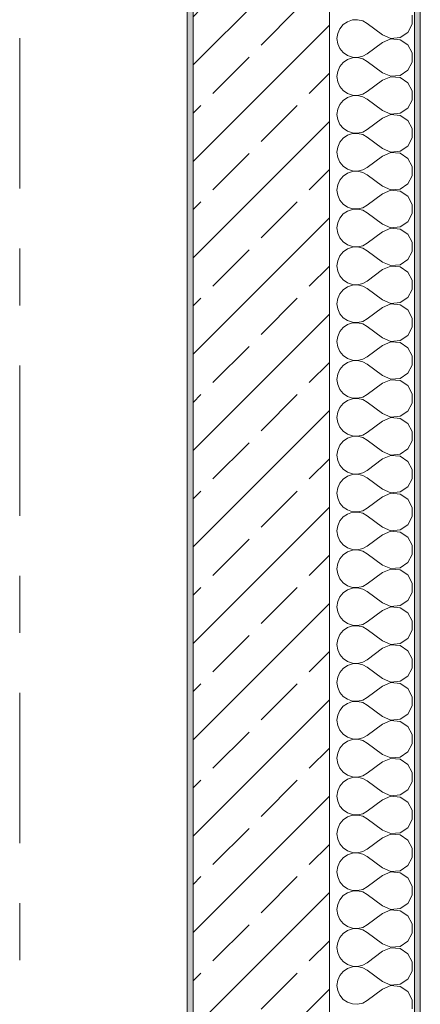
# Model space of a CAD drawing. Header units: metres. Extents: x -3.6 to 85.2, y -11 to 16.8.
# Tile 502 of 508: x 61.7 to 62.4, y 9.3 to 11. Entities that reach past the tile are written whole.
import ezdxf

# ---------------------------------------------------------------- set-up
doc = ezdxf.new("R2010")
doc.units = ezdxf.units.M
doc.header["$MEASUREMENT"] = 0
doc.linetypes.add('Strichlinie doppelt', pattern=[0.546806, 0.264583, -0.105833, 0.070556, -0.105833])
doc.layers.add('451 - Universal.Achsen Raster', color=7, linetype='Continuous')
doc.layers.add('604 - Struktur.Wand Aussen', color=7, linetype='Continuous')

# ---------------------------------------------------------------- blocks, each defined once
blk = doc.blocks.new('*X116')
at = {"layer": '604 - Struktur.Wand Aussen', "color": 7, "linetype": 'Continuous', "lineweight": 5}
for p, q in [((62.4207, 11.0252), (62.4207, 11.0415)), ((62.2992, 11.0246), (62.2933, 11.0175)), ((62.3068, 11.0298), (62.2992, 11.0246)), ((62.3155, 11.0328), (62.3068, 11.0298)), ((62.3247, 11.0332), (62.3155, 11.0328)), ((62.3336, 11.0311), (62.3247, 11.0332)), ((62.3417, 11.0267), (62.3336, 11.0311)), ((62.3684, 11.0067), (62.3417, 11.0267)), ((62.413, 11.0109), (62.4207, 11.0252)), ((62.2896, 11.0091), (62.2884, 11)), ((62.2933, 11.0175), (62.2896, 11.0091)), ((62.3684, 11.0067), (62.3833, 11.0004)), ((62.3995, 11.0019), (62.413, 11.0109)), ((62.2884, 11), (62.2896, 10.9909)), ((62.2896, 10.9909), (62.2933, 10.9825)), ((62.3684, 10.9933), (62.3417, 10.9733)), ((62.3833, 10.9996), (62.3684, 10.9933)), ((62.3833, 11.0004), (62.3995, 11.0019)), ((62.3995, 10.9981), (62.3833, 10.9996)), ((62.413, 10.9891), (62.3995, 10.9981)), ((62.2933, 10.9825), (62.2992, 10.9754)), ((62.2992, 10.9754), (62.3068, 10.9702)), ((62.3336, 10.9689), (62.3417, 10.9733)), ((62.4207, 10.9748), (62.413, 10.9891)), ((62.4207, 10.9585), (62.4207, 10.9748)), ((62.2992, 10.9579), (62.2933, 10.9509)), ((62.3068, 10.9631), (62.2992, 10.9579)), ((62.3068, 10.9702), (62.3155, 10.9672)), ((62.3155, 10.9661), (62.3068, 10.9631)), ((62.3155, 10.9672), (62.3247, 10.9668)), ((62.3247, 10.9665), (62.3155, 10.9661)), ((62.3247, 10.9668), (62.3336, 10.9689)), ((62.3336, 10.9645), (62.3247, 10.9665)), ((62.3417, 10.96), (62.3336, 10.9645)), ((62.3684, 10.94), (62.3417, 10.96)), ((62.413, 10.9442), (62.4207, 10.9585)), ((62.2896, 10.9424), (62.2884, 10.9333)), ((62.2933, 10.9509), (62.2896, 10.9424)), ((62.3684, 10.94), (62.3833, 10.9337)), ((62.3995, 10.9352), (62.413, 10.9442)), ((62.2884, 10.9333), (62.2896, 10.9242)), ((62.2896, 10.9242), (62.2933, 10.9158)), ((62.3684, 10.9267), (62.3417, 10.9067)), ((62.3833, 10.933), (62.3684, 10.9267)), ((62.3833, 10.9337), (62.3995, 10.9352)), ((62.3995, 10.9314), (62.3833, 10.933)), ((62.413, 10.9224), (62.3995, 10.9314)), ((62.4207, 10.9081), (62.413, 10.9224)), ((62.2933, 10.9158), (62.2992, 10.9087)), ((62.2992, 10.9087), (62.3068, 10.9035)), ((62.3068, 10.9035), (62.3155, 10.9006)), ((62.3336, 10.9022), (62.3417, 10.9067)), ((62.4207, 10.8919), (62.4207, 10.9081)), ((62.2992, 10.8913), (62.2933, 10.8842)), ((62.3068, 10.8965), (62.2992, 10.8913)), ((62.3155, 10.8994), (62.3068, 10.8965)), ((62.3155, 10.9006), (62.3247, 10.9001)), ((62.3247, 10.8999), (62.3155, 10.8994)), ((62.3247, 10.9001), (62.3336, 10.9022)), ((62.3336, 10.8978), (62.3247, 10.8999)), ((62.3417, 10.8933), (62.3336, 10.8978)), ((62.3684, 10.8733), (62.3417, 10.8933)), ((62.413, 10.8776), (62.4207, 10.8919)), ((62.2896, 10.8758), (62.2884, 10.8667)), ((62.2933, 10.8842), (62.2896, 10.8758)), ((62.3684, 10.8733), (62.3833, 10.867)), ((62.3833, 10.867), (62.3995, 10.8686)), ((62.3995, 10.8686), (62.413, 10.8776)), ((62.2884, 10.8667), (62.2896, 10.8576)), ((62.2896, 10.8576), (62.2933, 10.8491)), ((62.3684, 10.86), (62.3417, 10.84)), ((62.3833, 10.8663), (62.3684, 10.86)), ((62.3995, 10.8648), (62.3833, 10.8663)), ((62.413, 10.8558), (62.3995, 10.8648)), ((62.4207, 10.8415), (62.413, 10.8558)), ((62.2933, 10.8491), (62.2992, 10.8421)), ((62.2992, 10.8421), (62.3068, 10.8369)), ((62.3068, 10.8369), (62.3155, 10.8339)), ((62.3155, 10.8339), (62.3247, 10.8335)), ((62.3247, 10.8335), (62.3336, 10.8355)), ((62.3336, 10.8355), (62.3417, 10.84)), ((62.4207, 10.8252), (62.4207, 10.8415)), ((62.2933, 10.8175), (62.2896, 10.8091)), ((62.2992, 10.8246), (62.2933, 10.8175)), ((62.3068, 10.8298), (62.2992, 10.8246)), ((62.3155, 10.8328), (62.3068, 10.8298)), ((62.3247, 10.8332), (62.3155, 10.8328)), ((62.3336, 10.8311), (62.3247, 10.8332)), ((62.3417, 10.8267), (62.3336, 10.8311)), ((62.3684, 10.8067), (62.3417, 10.8267)), ((62.413, 10.8109), (62.4207, 10.8252)), ((62.2896, 10.8091), (62.2884, 10.8)), ((62.2884, 10.8), (62.2896, 10.7909)), ((62.3684, 10.8067), (62.3833, 10.8004)), ((62.3833, 10.7996), (62.3684, 10.7933)), ((62.3833, 10.8004), (62.3995, 10.8019)), ((62.3995, 10.7981), (62.3833, 10.7996)), ((62.3995, 10.8019), (62.413, 10.8109)), ((62.2896, 10.7909), (62.2933, 10.7825)), ((62.2933, 10.7825), (62.2992, 10.7754)), ((62.3684, 10.7933), (62.3417, 10.7733)), ((62.413, 10.7891), (62.3995, 10.7981)), ((62.4207, 10.7748), (62.413, 10.7891)), ((62.2992, 10.7754), (62.3068, 10.7702)), ((62.3068, 10.7702), (62.3155, 10.7672)), ((62.3155, 10.7661), (62.3068, 10.7631)), ((62.3155, 10.7672), (62.3247, 10.7668)), ((62.3247, 10.7665), (62.3155, 10.7661)), ((62.3247, 10.7668), (62.3336, 10.7689)), ((62.3336, 10.7645), (62.3247, 10.7665)), ((62.3336, 10.7689), (62.3417, 10.7733)), ((62.3417, 10.76), (62.3336, 10.7645)), ((62.4207, 10.7585), (62.4207, 10.7748)), ((62.2933, 10.7509), (62.2896, 10.7424)), ((62.2992, 10.7579), (62.2933, 10.7509)), ((62.3068, 10.7631), (62.2992, 10.7579)), ((62.3684, 10.74), (62.3417, 10.76)), ((62.413, 10.7442), (62.4207, 10.7585)), ((62.2896, 10.7424), (62.2884, 10.7333)), ((62.2884, 10.7333), (62.2896, 10.7242)), ((62.3684, 10.74), (62.3833, 10.7337)), ((62.3833, 10.733), (62.3684, 10.7267)), ((62.3833, 10.7337), (62.3995, 10.7352)), ((62.3995, 10.7314), (62.3833, 10.733)), ((62.3995, 10.7352), (62.413, 10.7442)), ((62.413, 10.7224), (62.3995, 10.7314)), ((62.2896, 10.7242), (62.2933, 10.7158)), ((62.2933, 10.7158), (62.2992, 10.7087)), ((62.3684, 10.7267), (62.3417, 10.7067)), ((62.4207, 10.7081), (62.413, 10.7224)), ((62.2992, 10.7087), (62.3068, 10.7035)), ((62.3068, 10.6965), (62.2992, 10.6913)), ((62.3068, 10.7035), (62.3155, 10.7006)), ((62.3155, 10.6994), (62.3068, 10.6965)), ((62.3155, 10.7006), (62.3247, 10.7001)), ((62.3247, 10.6999), (62.3155, 10.6994)), ((62.3247, 10.7001), (62.3336, 10.7022)), ((62.3336, 10.6978), (62.3247, 10.6999)), ((62.3336, 10.7022), (62.3417, 10.7067)), ((62.3417, 10.6933), (62.3336, 10.6978)), ((62.4207, 10.6919), (62.4207, 10.7081)), ((62.2933, 10.6842), (62.2896, 10.6758)), ((62.2992, 10.6913), (62.2933, 10.6842)), ((62.3684, 10.6733), (62.3417, 10.6933)), ((62.3995, 10.6686), (62.413, 10.6776)), ((62.413, 10.6776), (62.4207, 10.6919)), ((62.2896, 10.6758), (62.2884, 10.6667)), ((62.2884, 10.6667), (62.2896, 10.6576)), ((62.3684, 10.66), (62.3417, 10.64)), ((62.3684, 10.6733), (62.3833, 10.667)), ((62.3833, 10.6663), (62.3684, 10.66)), ((62.3833, 10.667), (62.3995, 10.6686)), ((62.3995, 10.6648), (62.3833, 10.6663)), ((62.413, 10.6558), (62.3995, 10.6648)), ((62.2896, 10.6576), (62.2933, 10.6491)), ((62.2933, 10.6491), (62.2992, 10.6421)), ((62.4207, 10.6415), (62.413, 10.6558)), ((62.2992, 10.6421), (62.3068, 10.6369)), ((62.3068, 10.6298), (62.2992, 10.6246)), ((62.3068, 10.6369), (62.3155, 10.6339)), ((62.3155, 10.6328), (62.3068, 10.6298)), ((62.3155, 10.6339), (62.3247, 10.6335)), ((62.3247, 10.6332), (62.3155, 10.6328)), ((62.3247, 10.6335), (62.3336, 10.6355)), ((62.3336, 10.6311), (62.3247, 10.6332)), ((62.3336, 10.6355), (62.3417, 10.64)), ((62.3417, 10.6267), (62.3336, 10.6311)), ((62.3684, 10.6067), (62.3417, 10.6267)), ((62.4207, 10.6252), (62.4207, 10.6415)), ((62.2896, 10.6091), (62.2884, 10.6)), ((62.2933, 10.6175), (62.2896, 10.6091)), ((62.2992, 10.6246), (62.2933, 10.6175)), ((62.3995, 10.6019), (62.413, 10.6109)), ((62.413, 10.6109), (62.4207, 10.6252)), ((62.2884, 10.6), (62.2896, 10.5909)), ((62.2896, 10.5909), (62.2933, 10.5825)), ((62.3684, 10.5933), (62.3417, 10.5733)), ((62.3684, 10.6067), (62.3833, 10.6004)), ((62.3833, 10.5996), (62.3684, 10.5933)), ((62.3833, 10.6004), (62.3995, 10.6019)), ((62.3995, 10.5981), (62.3833, 10.5996)), ((62.413, 10.5891), (62.3995, 10.5981)), ((62.2933, 10.5825), (62.2992, 10.5754)), ((62.2992, 10.5754), (62.3068, 10.5702)), ((62.3336, 10.5689), (62.3417, 10.5733)), ((62.4207, 10.5748), (62.413, 10.5891)), ((62.4207, 10.5585), (62.4207, 10.5748)), ((62.2992, 10.5579), (62.2933, 10.5509)), ((62.3068, 10.5631), (62.2992, 10.5579)), ((62.3068, 10.5702), (62.3155, 10.5672)), ((62.3155, 10.5661), (62.3068, 10.5631)), ((62.3155, 10.5672), (62.3247, 10.5668)), ((62.3247, 10.5665), (62.3155, 10.5661)), ((62.3247, 10.5668), (62.3336, 10.5689)), ((62.3336, 10.5645), (62.3247, 10.5665)), ((62.3417, 10.56), (62.3336, 10.5645)), ((62.3684, 10.54), (62.3417, 10.56)), ((62.413, 10.5442), (62.4207, 10.5585)), ((62.2896, 10.5424), (62.2884, 10.5333)), ((62.2933, 10.5509), (62.2896, 10.5424)), ((62.3684, 10.54), (62.3833, 10.5337)), ((62.3995, 10.5352), (62.413, 10.5442)), ((62.2884, 10.5333), (62.2896, 10.5242)), ((62.2896, 10.5242), (62.2933, 10.5158)), ((62.3684, 10.5267), (62.3417, 10.5067)), ((62.3833, 10.533), (62.3684, 10.5267)), ((62.3833, 10.5337), (62.3995, 10.5352)), ((62.3995, 10.5314), (62.3833, 10.533)), ((62.413, 10.5224), (62.3995, 10.5314)), ((62.4207, 10.5081), (62.413, 10.5224)), ((62.2933, 10.5158), (62.2992, 10.5087)), ((62.2992, 10.5087), (62.3068, 10.5035)), ((62.3336, 10.5022), (62.3417, 10.5067)), ((62.4207, 10.4919), (62.4207, 10.5081)), ((62.2992, 10.4913), (62.2933, 10.4842)), ((62.3068, 10.4965), (62.2992, 10.4913)), ((62.3068, 10.5035), (62.3155, 10.5006)), ((62.3155, 10.4994), (62.3068, 10.4965)), ((62.3155, 10.5006), (62.3247, 10.5001)), ((62.3247, 10.4999), (62.3155, 10.4994)), ((62.3247, 10.5001), (62.3336, 10.5022)), ((62.3336, 10.4978), (62.3247, 10.4999)), ((62.3417, 10.4933), (62.3336, 10.4978)), ((62.3684, 10.4733), (62.3417, 10.4933)), ((62.413, 10.4776), (62.4207, 10.4919)), ((62.2896, 10.4758), (62.2884, 10.4667)), ((62.2933, 10.4842), (62.2896, 10.4758)), ((62.3684, 10.4733), (62.3833, 10.467)), ((62.3995, 10.4686), (62.413, 10.4776)), ((62.2884, 10.4667), (62.2896, 10.4576)), ((62.2896, 10.4576), (62.2933, 10.4491)), ((62.3684, 10.46), (62.3417, 10.44)), ((62.3833, 10.4663), (62.3684, 10.46)), ((62.3833, 10.467), (62.3995, 10.4686)), ((62.3995, 10.4648), (62.3833, 10.4663)), ((62.413, 10.4558), (62.3995, 10.4648)), ((62.4207, 10.4415), (62.413, 10.4558)), ((62.2933, 10.4491), (62.2992, 10.4421)), ((62.2992, 10.4421), (62.3068, 10.4369)), ((62.3068, 10.4369), (62.3155, 10.4339)), ((62.3247, 10.4335), (62.3336, 10.4355)), ((62.3336, 10.4355), (62.3417, 10.44)), ((62.4207, 10.4252), (62.4207, 10.4415)), ((62.2933, 10.4175), (62.2896, 10.4091)), ((62.2992, 10.4246), (62.2933, 10.4175)), ((62.3068, 10.4298), (62.2992, 10.4246)), ((62.3155, 10.4328), (62.3068, 10.4298)), ((62.3155, 10.4339), (62.3247, 10.4335)), ((62.3247, 10.4332), (62.3155, 10.4328)), ((62.3336, 10.4311), (62.3247, 10.4332)), ((62.3417, 10.4267), (62.3336, 10.4311)), ((62.3684, 10.4067), (62.3417, 10.4267)), ((62.413, 10.4109), (62.4207, 10.4252)), ((62.2896, 10.4091), (62.2884, 10.4)), ((62.2884, 10.4), (62.2896, 10.3909)), ((62.3684, 10.4067), (62.3833, 10.4004)), ((62.3833, 10.4004), (62.3995, 10.4019)), ((62.3995, 10.4019), (62.413, 10.4109)), ((62.2896, 10.3909), (62.2933, 10.3825)), ((62.3684, 10.3933), (62.3417, 10.3733)), ((62.3833, 10.3996), (62.3684, 10.3933)), ((62.3995, 10.3981), (62.3833, 10.3996)), ((62.413, 10.3891), (62.3995, 10.3981)), ((62.4207, 10.3748), (62.413, 10.3891)), ((62.2933, 10.3825), (62.2992, 10.3754)), ((62.2992, 10.3754), (62.3068, 10.3702)), ((62.3068, 10.3702), (62.3155, 10.3672)), ((62.3155, 10.3661), (62.3068, 10.3631)), ((62.3155, 10.3672), (62.3247, 10.3668)), ((62.3247, 10.3665), (62.3155, 10.3661)), ((62.3247, 10.3668), (62.3336, 10.3689)), ((62.3336, 10.3645), (62.3247, 10.3665)), ((62.3336, 10.3689), (62.3417, 10.3733)), ((62.4207, 10.3585), (62.4207, 10.3748)), ((62.2933, 10.3509), (62.2896, 10.3424)), ((62.2992, 10.3579), (62.2933, 10.3509)), ((62.3068, 10.3631), (62.2992, 10.3579)), ((62.3417, 10.36), (62.3336, 10.3645)), ((62.3684, 10.34), (62.3417, 10.36)), ((62.413, 10.3442), (62.4207, 10.3585)), ((62.2896, 10.3424), (62.2884, 10.3333)), ((62.2884, 10.3333), (62.2896, 10.3242)), ((62.3684, 10.34), (62.3833, 10.3337)), ((62.3833, 10.333), (62.3684, 10.3267)), ((62.3833, 10.3337), (62.3995, 10.3352)), ((62.3995, 10.3314), (62.3833, 10.333)), ((62.3995, 10.3352), (62.413, 10.3442)), ((62.413, 10.3224), (62.3995, 10.3314)), ((62.2896, 10.3242), (62.2933, 10.3158)), ((62.2933, 10.3158), (62.2992, 10.3087)), ((62.3684, 10.3267), (62.3417, 10.3067)), ((62.4207, 10.3081), (62.413, 10.3224)), ((62.2992, 10.3087), (62.3068, 10.3035)), ((62.3068, 10.2965), (62.2992, 10.2913)), ((62.3068, 10.3035), (62.3155, 10.3006)), ((62.3155, 10.2994), (62.3068, 10.2965)), ((62.3155, 10.3006), (62.3247, 10.3001)), ((62.3247, 10.2999), (62.3155, 10.2994)), ((62.3247, 10.3001), (62.3336, 10.3022)), ((62.3336, 10.2978), (62.3247, 10.2999)), ((62.3336, 10.3022), (62.3417, 10.3067)), ((62.3417, 10.2933), (62.3336, 10.2978)), ((62.4207, 10.2919), (62.4207, 10.3081)), ((62.2933, 10.2842), (62.2896, 10.2758)), ((62.2992, 10.2913), (62.2933, 10.2842)), ((62.3684, 10.2733), (62.3417, 10.2933)), ((62.413, 10.2776), (62.4207, 10.2919)), ((62.2896, 10.2758), (62.2884, 10.2667)), ((62.2884, 10.2667), (62.2896, 10.2576)), ((62.3684, 10.2733), (62.3833, 10.267)), ((62.3833, 10.2663), (62.3684, 10.26)), ((62.3833, 10.267), (62.3995, 10.2686)), ((62.3995, 10.2648), (62.3833, 10.2663)), ((62.3995, 10.2686), (62.413, 10.2776)), ((62.413, 10.2558), (62.3995, 10.2648)), ((62.2896, 10.2576), (62.2933, 10.2491)), ((62.2933, 10.2491), (62.2992, 10.2421)), ((62.3684, 10.26), (62.3417, 10.24)), ((62.4207, 10.2415), (62.413, 10.2558)), ((62.2992, 10.2421), (62.3068, 10.2369)), ((62.3068, 10.2298), (62.2992, 10.2246)), ((62.3068, 10.2369), (62.3155, 10.2339)), ((62.3155, 10.2328), (62.3068, 10.2298)), ((62.3155, 10.2339), (62.3247, 10.2335)), ((62.3247, 10.2332), (62.3155, 10.2328)), ((62.3247, 10.2335), (62.3336, 10.2355)), ((62.3336, 10.2311), (62.3247, 10.2332)), ((62.3336, 10.2355), (62.3417, 10.24)), ((62.3417, 10.2267), (62.3336, 10.2311)), ((62.3684, 10.2067), (62.3417, 10.2267)), ((62.4207, 10.2252), (62.4207, 10.2415)), ((62.2933, 10.2175), (62.2896, 10.2091)), ((62.2992, 10.2246), (62.2933, 10.2175)), ((62.3995, 10.2019), (62.413, 10.2109)), ((62.413, 10.2109), (62.4207, 10.2252)), ((62.2896, 10.2091), (62.2884, 10.2)), ((62.2884, 10.2), (62.2896, 10.1909)), ((62.3684, 10.1933), (62.3417, 10.1733)), ((62.3684, 10.2067), (62.3833, 10.2004)), ((62.3833, 10.1996), (62.3684, 10.1933)), ((62.3833, 10.2004), (62.3995, 10.2019)), ((62.3995, 10.1981), (62.3833, 10.1996)), ((62.413, 10.1891), (62.3995, 10.1981)), ((62.2896, 10.1909), (62.2933, 10.1825)), ((62.2933, 10.1825), (62.2992, 10.1754)), ((62.2992, 10.1754), (62.3068, 10.1702)), ((62.4207, 10.1748), (62.413, 10.1891)), ((62.4207, 10.1585), (62.4207, 10.1748)), ((62.2992, 10.1579), (62.2933, 10.1509)), ((62.3068, 10.1631), (62.2992, 10.1579)), ((62.3068, 10.1702), (62.3155, 10.1672)), ((62.3155, 10.1661), (62.3068, 10.1631)), ((62.3155, 10.1672), (62.3247, 10.1668)), ((62.3247, 10.1665), (62.3155, 10.1661)), ((62.3247, 10.1668), (62.3336, 10.1689)), ((62.3336, 10.1645), (62.3247, 10.1665)), ((62.3336, 10.1689), (62.3417, 10.1733)), ((62.3417, 10.16), (62.3336, 10.1645)), ((62.3684, 10.14), (62.3417, 10.16)), ((62.413, 10.1442), (62.4207, 10.1585)), ((62.2896, 10.1424), (62.2884, 10.1333)), ((62.2933, 10.1509), (62.2896, 10.1424)), ((62.3684, 10.14), (62.3833, 10.1337)), ((62.3995, 10.1352), (62.413, 10.1442)), ((62.2884, 10.1333), (62.2896, 10.1242)), ((62.2896, 10.1242), (62.2933, 10.1158)), ((62.3684, 10.1267), (62.3417, 10.1067)), ((62.3833, 10.133), (62.3684, 10.1267)), ((62.3833, 10.1337), (62.3995, 10.1352)), ((62.3995, 10.1314), (62.3833, 10.133)), ((62.413, 10.1224), (62.3995, 10.1314)), ((62.2933, 10.1158), (62.2992, 10.1087)), ((62.2992, 10.1087), (62.3068, 10.1035)), ((62.3336, 10.1022), (62.3417, 10.1067)), ((62.4207, 10.1081), (62.413, 10.1224)), ((62.4207, 10.0919), (62.4207, 10.1081)), ((62.2992, 10.0913), (62.2933, 10.0842)), ((62.3068, 10.0965), (62.2992, 10.0913)), ((62.3068, 10.1035), (62.3155, 10.1006)), ((62.3155, 10.0994), (62.3068, 10.0965)), ((62.3155, 10.1006), (62.3247, 10.1001)), ((62.3247, 10.0999), (62.3155, 10.0994)), ((62.3247, 10.1001), (62.3336, 10.1022)), ((62.3336, 10.0978), (62.3247, 10.0999)), ((62.3417, 10.0933), (62.3336, 10.0978)), ((62.3684, 10.0733), (62.3417, 10.0933)), ((62.413, 10.0776), (62.4207, 10.0919)), ((62.2896, 10.0758), (62.2884, 10.0667)), ((62.2933, 10.0842), (62.2896, 10.0758)), ((62.3684, 10.0733), (62.3833, 10.067)), ((62.3995, 10.0686), (62.413, 10.0776)), ((62.2884, 10.0667), (62.2896, 10.0576)), ((62.2896, 10.0576), (62.2933, 10.0491)), ((62.3684, 10.06), (62.3417, 10.04)), ((62.3833, 10.0663), (62.3684, 10.06)), ((62.3833, 10.067), (62.3995, 10.0686)), ((62.3995, 10.0648), (62.3833, 10.0663)), ((62.413, 10.0558), (62.3995, 10.0648)), ((62.4207, 10.0415), (62.413, 10.0558)), ((62.2933, 10.0491), (62.2992, 10.0421)), ((62.2992, 10.0421), (62.3068, 10.0369)), ((62.3068, 10.0369), (62.3155, 10.0339)), ((62.3336, 10.0355), (62.3417, 10.04)), ((62.4207, 10.0252), (62.4207, 10.0415)), ((62.2992, 10.0246), (62.2933, 10.0175)), ((62.3068, 10.0298), (62.2992, 10.0246)), ((62.3155, 10.0328), (62.3068, 10.0298)), ((62.3155, 10.0339), (62.3247, 10.0335)), ((62.3247, 10.0332), (62.3155, 10.0328)), ((62.3247, 10.0335), (62.3336, 10.0355)), ((62.3336, 10.0311), (62.3247, 10.0332)), ((62.3417, 10.0267), (62.3336, 10.0311)), ((62.3684, 10.0067), (62.3417, 10.0267)), ((62.413, 10.0109), (62.4207, 10.0252)), ((62.2896, 10.0091), (62.2884, 10)), ((62.2933, 10.0175), (62.2896, 10.0091)), ((62.3684, 10.0067), (62.3833, 10.0004)), ((62.3833, 10.0004), (62.3995, 10.0019)), ((62.3995, 10.0019), (62.413, 10.0109)), ((62.2884, 10), (62.2896, 9.9909)), ((62.2896, 9.9909), (62.2933, 9.9825)), ((62.3684, 9.9933), (62.3417, 9.9733)), ((62.3833, 9.9996), (62.3684, 9.9933)), ((62.3995, 9.9981), (62.3833, 9.9996)), ((62.413, 9.9891), (62.3995, 9.9981)), ((62.4207, 9.9748), (62.413, 9.9891)), ((62.2933, 9.9825), (62.2992, 9.9754)), ((62.2992, 9.9754), (62.3068, 9.9702)), ((62.3068, 9.9702), (62.3155, 9.9672)), ((62.3155, 9.9672), (62.3247, 9.9668)), ((62.3247, 9.9668), (62.3336, 9.9689)), ((62.3336, 9.9689), (62.3417, 9.9733)), ((62.4207, 9.9585), (62.4207, 9.9748)), ((62.2933, 9.9509), (62.2896, 9.9424)), ((62.2992, 9.9579), (62.2933, 9.9509)), ((62.3068, 9.9631), (62.2992, 9.9579)), ((62.3155, 9.9661), (62.3068, 9.9631)), ((62.3247, 9.9665), (62.3155, 9.9661)), ((62.3336, 9.9645), (62.3247, 9.9665)), ((62.3417, 9.96), (62.3336, 9.9645)), ((62.3684, 9.94), (62.3417, 9.96)), ((62.413, 9.9442), (62.4207, 9.9585)), ((62.2896, 9.9424), (62.2884, 9.9333)), ((62.2884, 9.9333), (62.2896, 9.9242)), ((62.3684, 9.94), (62.3833, 9.9337)), ((62.3833, 9.933), (62.3684, 9.9267)), ((62.3833, 9.9337), (62.3995, 9.9352)), ((62.3995, 9.9314), (62.3833, 9.933)), ((62.3995, 9.9352), (62.413, 9.9442)), ((62.2896, 9.9242), (62.2933, 9.9158)), ((62.2933, 9.9158), (62.2992, 9.9087)), ((62.3684, 9.9267), (62.3417, 9.9067)), ((62.413, 9.9224), (62.3995, 9.9314)), ((62.4207, 9.9081), (62.413, 9.9224)), ((62.2992, 9.9087), (62.3068, 9.9035)), ((62.3068, 9.9035), (62.3155, 9.9006)), ((62.3155, 9.8994), (62.3068, 9.8965)), ((62.3155, 9.9006), (62.3247, 9.9001)), ((62.3247, 9.8999), (62.3155, 9.8994)), ((62.3247, 9.9001), (62.3336, 9.9022)), ((62.3336, 9.8978), (62.3247, 9.8999)), ((62.3336, 9.9022), (62.3417, 9.9067)), ((62.3417, 9.8933), (62.3336, 9.8978)), ((62.4207, 9.8919), (62.4207, 9.9081)), ((62.2933, 9.8842), (62.2896, 9.8758)), ((62.2992, 9.8913), (62.2933, 9.8842)), ((62.3068, 9.8965), (62.2992, 9.8913)), ((62.3684, 9.8733), (62.3417, 9.8933)), ((62.413, 9.8776), (62.4207, 9.8919)), ((62.2896, 9.8758), (62.2884, 9.8667)), ((62.2884, 9.8667), (62.2896, 9.8576)), ((62.3684, 9.8733), (62.3833, 9.867)), ((62.3833, 9.8663), (62.3684, 9.86)), ((62.3833, 9.867), (62.3995, 9.8686)), ((62.3995, 9.8648), (62.3833, 9.8663)), ((62.3995, 9.8686), (62.413, 9.8776)), ((62.413, 9.8558), (62.3995, 9.8648)), ((62.2896, 9.8576), (62.2933, 9.8491)), ((62.2933, 9.8491), (62.2992, 9.8421)), ((62.3684, 9.86), (62.3417, 9.84)), ((62.4207, 9.8415), (62.413, 9.8558)), ((62.2992, 9.8421), (62.3068, 9.8369)), ((62.3068, 9.8298), (62.2992, 9.8246)), ((62.3068, 9.8369), (62.3155, 9.8339)), ((62.3155, 9.8328), (62.3068, 9.8298)), ((62.3155, 9.8339), (62.3247, 9.8335)), ((62.3247, 9.8332), (62.3155, 9.8328)), ((62.3247, 9.8335), (62.3336, 9.8355)), ((62.3336, 9.8311), (62.3247, 9.8332)), ((62.3336, 9.8355), (62.3417, 9.84)), ((62.3417, 9.8267), (62.3336, 9.8311)), ((62.4207, 9.8252), (62.4207, 9.8415)), ((62.2933, 9.8175), (62.2896, 9.8091)), ((62.2992, 9.8246), (62.2933, 9.8175)), ((62.3684, 9.8067), (62.3417, 9.8267)), ((62.3995, 9.8019), (62.413, 9.8109)), ((62.413, 9.8109), (62.4207, 9.8252)), ((62.2896, 9.8091), (62.2884, 9.8)), ((62.2884, 9.8), (62.2896, 9.7909)), ((62.3684, 9.7933), (62.3417, 9.7733)), ((62.3684, 9.8067), (62.3833, 9.8004)), ((62.3833, 9.7996), (62.3684, 9.7933)), ((62.3833, 9.8004), (62.3995, 9.8019)), ((62.3995, 9.7981), (62.3833, 9.7996)), ((62.413, 9.7891), (62.3995, 9.7981)), ((62.2896, 9.7909), (62.2933, 9.7825)), ((62.2933, 9.7825), (62.2992, 9.7754)), ((62.4207, 9.7748), (62.413, 9.7891)), ((62.2992, 9.7754), (62.3068, 9.7702)), ((62.3068, 9.7631), (62.2992, 9.7579)), ((62.3068, 9.7702), (62.3155, 9.7672)), ((62.3155, 9.7661), (62.3068, 9.7631)), ((62.3155, 9.7672), (62.3247, 9.7668)), ((62.3247, 9.7665), (62.3155, 9.7661)), ((62.3247, 9.7668), (62.3336, 9.7689)), ((62.3336, 9.7645), (62.3247, 9.7665)), ((62.3336, 9.7689), (62.3417, 9.7733)), ((62.3417, 9.76), (62.3336, 9.7645)), ((62.3684, 9.74), (62.3417, 9.76)), ((62.4207, 9.7585), (62.4207, 9.7748)), ((62.2896, 9.7424), (62.2884, 9.7333)), ((62.2933, 9.7509), (62.2896, 9.7424)), ((62.2992, 9.7579), (62.2933, 9.7509)), ((62.3995, 9.7352), (62.413, 9.7442)), ((62.413, 9.7442), (62.4207, 9.7585)), ((62.2884, 9.7333), (62.2896, 9.7242)), ((62.2896, 9.7242), (62.2933, 9.7158)), ((62.3684, 9.7267), (62.3417, 9.7067)), ((62.3684, 9.74), (62.3833, 9.7337)), ((62.3833, 9.733), (62.3684, 9.7267)), ((62.3833, 9.7337), (62.3995, 9.7352)), ((62.3995, 9.7314), (62.3833, 9.733)), ((62.413, 9.7224), (62.3995, 9.7314)), ((62.2933, 9.7158), (62.2992, 9.7087)), ((62.2992, 9.7087), (62.3068, 9.7035)), ((62.3336, 9.7022), (62.3417, 9.7067)), ((62.4207, 9.7081), (62.413, 9.7224)), ((62.4207, 9.6919), (62.4207, 9.7081)), ((62.2992, 9.6913), (62.2933, 9.6842)), ((62.3068, 9.6965), (62.2992, 9.6913)), ((62.3068, 9.7035), (62.3155, 9.7006)), ((62.3155, 9.6994), (62.3068, 9.6965)), ((62.3155, 9.7006), (62.3247, 9.7001)), ((62.3247, 9.6999), (62.3155, 9.6994)), ((62.3247, 9.7001), (62.3336, 9.7022)), ((62.3336, 9.6978), (62.3247, 9.6999)), ((62.3417, 9.6933), (62.3336, 9.6978)), ((62.3684, 9.6733), (62.3417, 9.6933)), ((62.413, 9.6776), (62.4207, 9.6919)), ((62.2896, 9.6758), (62.2884, 9.6667)), ((62.2933, 9.6842), (62.2896, 9.6758)), ((62.3684, 9.6733), (62.3833, 9.667)), ((62.3995, 9.6686), (62.413, 9.6776)), ((62.2884, 9.6667), (62.2896, 9.6576)), ((62.2896, 9.6576), (62.2933, 9.6491)), ((62.3684, 9.66), (62.3417, 9.64)), ((62.3833, 9.6663), (62.3684, 9.66)), ((62.3833, 9.667), (62.3995, 9.6686)), ((62.3995, 9.6648), (62.3833, 9.6663)), ((62.413, 9.6558), (62.3995, 9.6648)), ((62.4207, 9.6415), (62.413, 9.6558)), ((62.2933, 9.6491), (62.2992, 9.6421)), ((62.2992, 9.6421), (62.3068, 9.6369)), ((62.3336, 9.6355), (62.3417, 9.64)), ((62.4207, 9.6252), (62.4207, 9.6415)), ((62.2992, 9.6246), (62.2933, 9.6175)), ((62.3068, 9.6298), (62.2992, 9.6246)), ((62.3068, 9.6369), (62.3155, 9.6339)), ((62.3155, 9.6328), (62.3068, 9.6298)), ((62.3155, 9.6339), (62.3247, 9.6335)), ((62.3247, 9.6332), (62.3155, 9.6328)), ((62.3247, 9.6335), (62.3336, 9.6355)), ((62.3336, 9.6311), (62.3247, 9.6332)), ((62.3417, 9.6267), (62.3336, 9.6311)), ((62.3684, 9.6067), (62.3417, 9.6267)), ((62.413, 9.6109), (62.4207, 9.6252)), ((62.2896, 9.6091), (62.2884, 9.6)), ((62.2933, 9.6175), (62.2896, 9.6091)), ((62.3684, 9.6067), (62.3833, 9.6004)), ((62.3995, 9.6019), (62.413, 9.6109)), ((62.2884, 9.6), (62.2896, 9.5909)), ((62.2896, 9.5909), (62.2933, 9.5825)), ((62.3684, 9.5933), (62.3417, 9.5733)), ((62.3833, 9.5996), (62.3684, 9.5933)), ((62.3833, 9.6004), (62.3995, 9.6019)), ((62.3995, 9.5981), (62.3833, 9.5996)), ((62.413, 9.5891), (62.3995, 9.5981)), ((62.4207, 9.5748), (62.413, 9.5891)), ((62.2933, 9.5825), (62.2992, 9.5754)), ((62.2992, 9.5754), (62.3068, 9.5702)), ((62.3068, 9.5702), (62.3155, 9.5672)), ((62.3247, 9.5668), (62.3336, 9.5689)), ((62.3336, 9.5689), (62.3417, 9.5733)), ((62.4207, 9.5585), (62.4207, 9.5748)), ((62.2933, 9.5509), (62.2896, 9.5424)), ((62.2992, 9.5579), (62.2933, 9.5509)), ((62.3068, 9.5631), (62.2992, 9.5579)), ((62.3155, 9.5661), (62.3068, 9.5631)), ((62.3155, 9.5672), (62.3247, 9.5668)), ((62.3247, 9.5665), (62.3155, 9.5661)), ((62.3336, 9.5645), (62.3247, 9.5665)), ((62.3417, 9.56), (62.3336, 9.5645)), ((62.3684, 9.54), (62.3417, 9.56)), ((62.413, 9.5442), (62.4207, 9.5585)), ((62.2896, 9.5424), (62.2884, 9.5333)), ((62.2884, 9.5333), (62.2896, 9.5242)), ((62.3684, 9.54), (62.3833, 9.5337)), ((62.3833, 9.5337), (62.3995, 9.5352)), ((62.3995, 9.5352), (62.413, 9.5442)), ((62.2896, 9.5242), (62.2933, 9.5158)), ((62.3684, 9.5267), (62.3417, 9.5067)), ((62.3833, 9.533), (62.3684, 9.5267)), ((62.3995, 9.5314), (62.3833, 9.533)), ((62.413, 9.5224), (62.3995, 9.5314)), ((62.4207, 9.5081), (62.413, 9.5224)), ((62.2933, 9.5158), (62.2992, 9.5087)), ((62.2992, 9.5087), (62.3068, 9.5035)), ((62.3068, 9.5035), (62.3155, 9.5006)), ((62.3155, 9.4994), (62.3068, 9.4965)), ((62.3155, 9.5006), (62.3247, 9.5001)), ((62.3247, 9.4999), (62.3155, 9.4994)), ((62.3247, 9.5001), (62.3336, 9.5022)), ((62.3336, 9.4978), (62.3247, 9.4999)), ((62.3336, 9.5022), (62.3417, 9.5067)), ((62.4207, 9.4919), (62.4207, 9.5081)), ((62.2933, 9.4842), (62.2896, 9.4758)), ((62.2992, 9.4913), (62.2933, 9.4842)), ((62.3068, 9.4965), (62.2992, 9.4913)), ((62.3417, 9.4933), (62.3336, 9.4978)), ((62.3684, 9.4733), (62.3417, 9.4933)), ((62.413, 9.4776), (62.4207, 9.4919)), ((62.2896, 9.4758), (62.2884, 9.4667)), ((62.2884, 9.4667), (62.2896, 9.4576)), ((62.3684, 9.4733), (62.3833, 9.467)), ((62.3833, 9.4663), (62.3684, 9.46)), ((62.3833, 9.467), (62.3995, 9.4686)), ((62.3995, 9.4648), (62.3833, 9.4663)), ((62.3995, 9.4686), (62.413, 9.4776)), ((62.413, 9.4558), (62.3995, 9.4648)), ((62.2896, 9.4576), (62.2933, 9.4491)), ((62.2933, 9.4491), (62.2992, 9.4421)), ((62.3684, 9.46), (62.3417, 9.44)), ((62.4207, 9.4415), (62.413, 9.4558)), ((62.2992, 9.4421), (62.3068, 9.4369)), ((62.3068, 9.4298), (62.2992, 9.4246)), ((62.3068, 9.4369), (62.3155, 9.4339)), ((62.3155, 9.4328), (62.3068, 9.4298)), ((62.3155, 9.4339), (62.3247, 9.4335)), ((62.3247, 9.4332), (62.3155, 9.4328)), ((62.3247, 9.4335), (62.3336, 9.4355)), ((62.3336, 9.4311), (62.3247, 9.4332)), ((62.3336, 9.4355), (62.3417, 9.44)), ((62.3417, 9.4267), (62.3336, 9.4311)), ((62.4207, 9.4252), (62.4207, 9.4415)), ((62.2933, 9.4175), (62.2896, 9.4091)), ((62.2992, 9.4246), (62.2933, 9.4175)), ((62.3684, 9.4067), (62.3417, 9.4267)), ((62.413, 9.4109), (62.4207, 9.4252)), ((62.2896, 9.4091), (62.2884, 9.4)), ((62.2884, 9.4), (62.2896, 9.3909)), ((62.3684, 9.4067), (62.3833, 9.4004)), ((62.3833, 9.3996), (62.3684, 9.3933)), ((62.3833, 9.4004), (62.3995, 9.4019)), ((62.3995, 9.3981), (62.3833, 9.3996)), ((62.3995, 9.4019), (62.413, 9.4109)), ((62.413, 9.3891), (62.3995, 9.3981)), ((62.2896, 9.3909), (62.2933, 9.3825)), ((62.2933, 9.3825), (62.2992, 9.3754)), ((62.3684, 9.3933), (62.3417, 9.3733)), ((62.4207, 9.3748), (62.413, 9.3891)), ((62.2992, 9.3754), (62.3068, 9.3702)), ((62.3068, 9.3631), (62.2992, 9.3579)), ((62.3068, 9.3702), (62.3155, 9.3672)), ((62.3155, 9.3661), (62.3068, 9.3631)), ((62.3155, 9.3672), (62.3247, 9.3668)), ((62.3247, 9.3665), (62.3155, 9.3661)), ((62.3247, 9.3668), (62.3336, 9.3689)), ((62.3336, 9.3645), (62.3247, 9.3665)), ((62.3336, 9.3689), (62.3417, 9.3733)), ((62.3417, 9.36), (62.3336, 9.3645)), ((62.3684, 9.34), (62.3417, 9.36)), ((62.4207, 9.3585), (62.4207, 9.3748)), ((62.2933, 9.3509), (62.2896, 9.3424)), ((62.2992, 9.3579), (62.2933, 9.3509)), ((62.3995, 9.3352), (62.413, 9.3442)), ((62.413, 9.3442), (62.4207, 9.3585)), ((62.2896, 9.3424), (62.2884, 9.3333)), ((62.2884, 9.3333), (62.2896, 9.3242)), ((62.3684, 9.3267), (62.3417, 9.3067)), ((62.3684, 9.34), (62.3833, 9.3337)), ((62.3833, 9.333), (62.3684, 9.3267)), ((62.3833, 9.3337), (62.3995, 9.3352)), ((62.3995, 9.3314), (62.3833, 9.333)), ((62.413, 9.3224), (62.3995, 9.3314)), ((62.2896, 9.3242), (62.2933, 9.3158)), ((62.2933, 9.3158), (62.2992, 9.3087)), ((62.2992, 9.3087), (62.3068, 9.3035)), ((62.4207, 9.3081), (62.413, 9.3224)), ((62.4207, 9.2919), (62.4207, 9.3081)), ((62.3068, 9.3035), (62.3155, 9.3006)), ((62.3155, 9.3006), (62.3247, 9.3001)), ((62.3247, 9.3001), (62.3336, 9.3022)), ((62.3336, 9.3022), (62.3417, 9.3067))]:
    blk.add_line(p, q, dxfattribs=at)

msp = doc.modelspace()

# ---------------------------------------------------------------- hatches: boundary and pattern name
at = {"layer": '604 - Struktur.Wand Aussen', "linetype": 'Continuous', "lineweight": 0, "true_color": 0x000000}
h = msp.add_hatch(dxfattribs=at)
h.set_pattern_fill('Verputz_0001', color=18, style=0, pattern_type=2)
h.set_pattern_definition([(0, (0, 0), (0, 0.08660254), [0, -0.05]), (0, (0.025, 0.0433), (0, 0.08660254), [0, -0.05])])
h.paths.add_polyline_path([(62.425, 7.935), (62.435, 7.935), (62.435, 13.845), (62.425, 13.845)])
h = msp.add_hatch(dxfattribs=at)
h.set_pattern_fill('Beton__Stahlbeton_0001', color=18, style=0, pattern_type=2)
h.set_pattern_definition([(45, (0, 0), (-0.08485281, 0.08485281), []), (45, (-0.04243, 0.04243), (-0.08485281, 0.08485281), [0.09, -0.03])])
h.paths.add_polyline_path([(62.035, 7.935), (62.085, 7.935), (62.155, 7.935), (62.275, 7.935), (62.275, 13.455), (62.035, 13.455)])
h = msp.add_hatch(dxfattribs=at)
h.set_pattern_fill('Gips_0001', color=18, style=0, pattern_type=2)
h.set_pattern_definition([(45, (0, 0), (-0.01767767, 0.01767767), [0, -0.025])])
h.paths.add_polyline_path([(62.025, 12.99), (62.025, 8.51), (62.035, 8.51), (62.035, 12.99)])

# ---------------------------------------------------------------- linework, layer by layer
at = {"layer": '451 - Universal.Achsen Raster', "color": 160, "linetype": 'Strichlinie doppelt', "lineweight": 9, "true_color": 0x3232ff}
msp.add_line((61.73, -10.585), (61.73, 16.355), dxfattribs=at)
at = {"layer": '604 - Struktur.Wand Aussen', "color": 7, "linetype": 'Continuous', "lineweight": 5}
msp.add_line((62.425, 7.935), (62.425, 13.705), dxfattribs=at)
at = {"layer": '604 - Struktur.Wand Aussen', "color": 7, "linetype": 'Continuous', "lineweight": 13}
for p, q in [((62.275, 7.935), (62.275, 13.455)), ((62.035, 12.99), (62.035, 8.51))]:
    msp.add_line(p, q, dxfattribs=at)
at = {"layer": '604 - Struktur.Wand Aussen', "color": 7, "linetype": 'Continuous', "lineweight": 5, "flags": 128}
for points in [[(62.435, 7.935), (62.435, 13.845)], [(62.025, 12.99), (62.025, 8.51)]]:
    msp.add_lwpolyline(points, dxfattribs=at)

# ---------------------------------------------------------------- block references
at = {"layer": '604 - Struktur.Wand Aussen', "color": 7, "lineweight": 18}
msp.add_blockref('*X116', (0, 0), dxfattribs=at)

doc.saveas('drawing.dxf')
